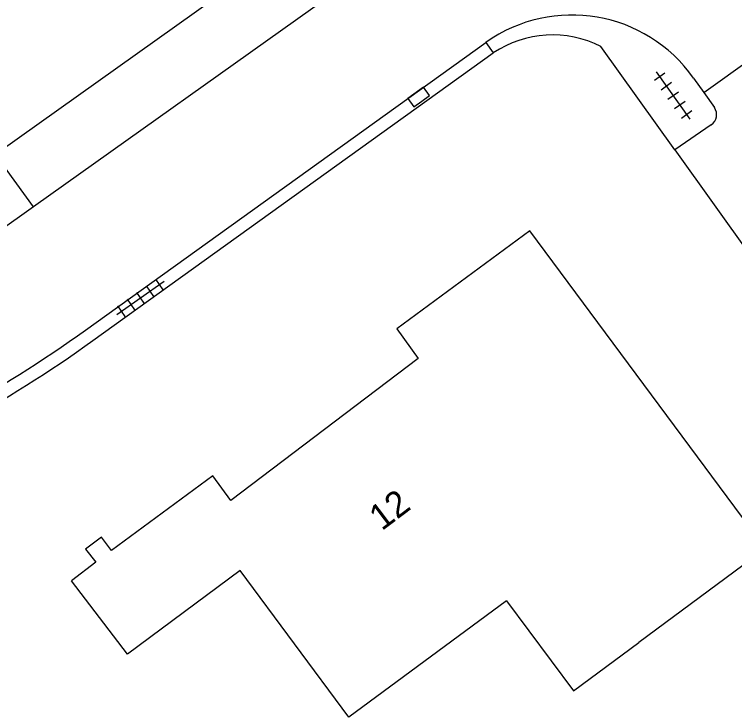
# Model space of a CAD drawing. Extents: x 126000 to 131009, y 393000 to 395500.
# Drawn here: x 130900.95 to 130928.92, y 395290.26 to 395317.36 of the extents above; entities that cross this region are included whole.
import ezdxf

# ---------------------------------------------------------------- set-up
doc = ezdxf.new("R2010")
doc.units = 0
for name, color, linetype in [('gg-anno-huisnummerreeks BGT', 7, 'Continuous'), ('gg-bbg-gedigitaliseerde bebouwing', 7, 'Continuous'), ('gg-bbg-hoofdgebouw', 7, 'Continuous'), ('gg-knt-verharding', 7, 'Continuous'), ('gt-grn-weggrens', 7, 'Continuous'), ('gt-symb-kolk', 7, 'Continuous'), ('gt-symb-tegel verharding', 7, 'Continuous')]:
    doc.layers.add(name, color=color, linetype=linetype)

# ---------------------------------------------------------------- blocks, each defined once
blk = doc.blocks.new('gt0-TEG1')
at = {"layer": 'gt-symb-tegel verharding'}
for p, q in [((-1.125, 0), (1.125, 0)), ((-0.9, -0.25), (-0.9, 0.25)), ((-0.45, -0.25), (-0.45, 0.25)), ((0, -0.25), (0, 0.25)), ((0.45, -0.25), (0.45, 0.25)), ((0.9, -0.25), (0.9, 0.25))]:
    blk.add_line(p, q, dxfattribs=at)
blk = doc.blocks.new('gt0-KOLK')
at = {"layer": 'gt-symb-kolk'}
blk.add_lwpolyline([(0, 0), (0.375, 0), (0.375, 0.4), (-0.375, 0.4), (-0.375, 0), (0, 0)], dxfattribs=at)

msp = doc.modelspace()

# ---------------------------------------------------------------- linework, layer by layer
at = {"layer": 'gg-bbg-gedigitaliseerde bebouwing'}
msp.add_line((130930.116, 395296.634), (130925.194, 395292.982), dxfattribs=at)
for points in [[(130920.064, 395294.601), (130913.94, 395290.08), (130909.71, 395295.78), (130905.339, 395292.537), (130903.165, 395295.379)], [(130920.064, 395294.601), (130922.66, 395291.102), (130925.194, 395292.982)]]:
    msp.add_lwpolyline(points, dxfattribs=at)
at = {"layer": 'gg-bbg-hoofdgebouw'}
msp.add_lwpolyline([(130930.116, 395296.634), (130920.967, 395308.964), (130915.795, 395305.153), (130916.626, 395304.007), (130909.348, 395298.501), (130908.655, 395299.458), (130904.711, 395296.551), (130904.325, 395297.075), (130903.712, 395296.606), (130904.102, 395296.096), (130903.165, 395295.379)], dxfattribs=at)
at = {"layer": 'gg-knt-verharding'}
for p, q in [((130920.905, 395326.664), (130900.21, 395311.921)), ((130922.255, 395324.522), (130901.692, 395309.9)), ((130927.72, 395314.335), (130931.464, 395316.997)), ((130903.706, 395305.113), (130919.258, 395316.279)), ((130919.258, 395316.279), (130919.547, 395315.873)), ((130926.599, 395312.102), (130923.726, 395316.12)), ((130903.998, 395304.707), (130919.547, 395315.873)), ((130927.325, 395314.894), (130927.72, 395314.335)), ((130927.72, 395314.335), (130928.136, 395313.746)), ((130928.012, 395313.079), (130926.599, 395312.102)), ((130926.599, 395312.102), (130934.984, 395300.374)), ((130901.692, 395309.9), (130900.166, 395308.814))]:
    msp.add_line(p, q, dxfattribs=at)
for centre, radius, start, end in [((130922.599, 395311.552), 5.788, 35.2648, 125.2512), ((130921.851, 395312.375), 4.189, 63.4007, 123.3644), ((130927.74, 395313.475), 0.48, 304.5178, 34.4192), ((130873.597, 395347.057), 51.632, 291.9879, 305.6716), ((130873.652, 395346.954), 52.016, 291.9697, 305.6898)]:
    msp.add_arc(centre, radius, start, end, dxfattribs=at)
at = {"layer": 'gt-grn-weggrens'}
msp.add_line((130901.692, 395309.9), (130900.21, 395311.921), dxfattribs=at)

# ---------------------------------------------------------------- block references
at = {"layer": 'gt-symb-kolk', "rotation": 35.39110751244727}
msp.add_blockref('gt0-KOLK', (130916.767, 395313.992), dxfattribs=at)
at = {"layer": 'gt-symb-tegel verharding'}
for p, rotation in [((130926.531, 395314.218), -54.40236850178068), ((130905.846, 395306.365), 35.10468688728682)]:
    msp.add_blockref('gt0-TEG1', p, dxfattribs=dict(at, rotation=rotation))

# ---------------------------------------------------------------- texts
at = {"layer": 'gg-anno-huisnummerreeks BGT'}
msp.add_text('12', height=1, rotation=37.1, dxfattribs=at).set_placement((130915.215, 395297.297))

doc.saveas('drawing.dxf')
